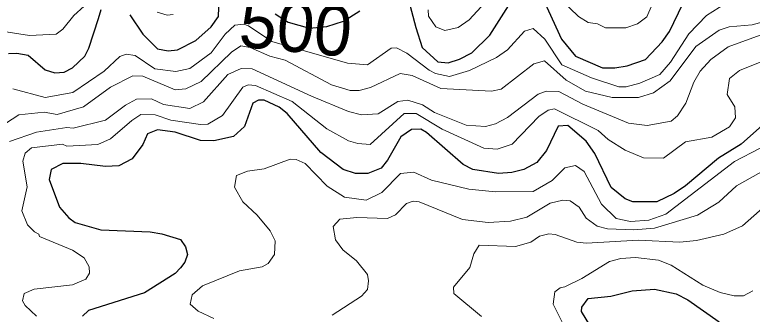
# Model space of a CAD drawing. Extents: x 673.3 to 698.5, y 6984.3 to 7012.3.
# Drawn here: x 692.522 to 693.696, y 7000.36 to 7000.837 of the extents above; entities that cross this region are included whole.
import ezdxf
from ezdxf.enums import TextEntityAlignment as Align

# ---------------------------------------------------------------- set-up
doc = ezdxf.new("R2010")
doc.units = 0
doc.header["$LTSCALE"] = 0.032
doc.layers.add('1', color=7, linetype='Continuous', lineweight=25)
doc.layers.add('2', color=7, linetype='Continuous', lineweight=13)
doc.layers.add('61', color=7, linetype='Continuous')

msp = doc.modelspace()

# ---------------------------------------------------------------- linework, layer by layer
at = {"layer": '1'}
for points in [[(692.7056, 7000.837), (692.7264, 7000.8059), (692.7496, 7000.7824), (692.7664, 7000.7793), (692.7812, 7000.781), (692.8104, 7000.7959), (692.835, 7000.8177), (692.8465, 7000.8342), (692.8482, 7000.877)], [(693.1488, 7000.8611), (693.1603, 7000.8165), (693.1707, 7000.7849), (693.1954, 7000.7622), (693.2122, 7000.7606), (693.2301, 7000.766), (693.2494, 7000.7764), (693.278, 7000.8042), (693.3189, 7000.869)], [(692.586, 7000.7443), (692.6011, 7000.7453), (692.6141, 7000.7523), (692.6337, 7000.7709), (692.6403, 7000.7839), (692.6557, 7000.8308), (692.66, 7000.8452)], [(693.3659, 7000.8561), (693.3925, 7000.7979), (693.4145, 7000.771), (693.4574, 7000.7525), (693.4771, 7000.7525), (693.4966, 7000.7557), (693.5258, 7000.7657), (693.5523, 7000.7937), (693.5641, 7000.8105), (693.5852, 7000.8541)], [(692.9366, 7000.8384), (692.9572, 7000.8249), (692.9913, 7000.8156), (693.0191, 7000.8182), (693.0452, 7000.8266), (693.0716, 7000.8431)], [(692.5122, 7000.7753), (692.5259, 7000.776), (692.5439, 7000.7728), (692.5707, 7000.7491), (692.586, 7000.7443)], [(693.7168, 7000.6651), (693.6783, 7000.631), (693.642, 7000.6087), (693.5895, 7000.5644), (693.5716, 7000.5522), (693.5438, 7000.539), (693.5056, 7000.539), (693.4934, 7000.5438), (693.4712, 7000.5619), (693.4452, 7000.6161), (693.4317, 7000.6353), (693.4024, 7000.6603), (693.3872, 7000.6594), (693.3684, 7000.6207), (693.353, 7000.6018), (693.3321, 7000.5905), (693.3131, 7000.5856), (693.2921, 7000.5839), (693.2514, 7000.5906), (693.236, 7000.5983), (693.1777, 7000.6491), (693.1686, 7000.6546), (693.1537, 7000.6542), (693.1365, 7000.6424), (693.1154, 7000.6053), (693.1052, 7000.5926), (693.0843, 7000.5839), (693.0647, 7000.5839), (693.045, 7000.5905), (693.0091, 7000.6175), (692.9559, 7000.6797), (692.9433, 7000.6897), (692.9194, 7000.7011), (692.9103, 7000.7011), (692.9012, 7000.6961), (692.8881, 7000.659), (692.8703, 7000.643), (692.8392, 7000.6362), (692.818, 7000.6367), (692.7778, 7000.6498), (692.7493, 7000.6537), (692.7334, 7000.6472), (692.7259, 7000.6303), (692.7093, 7000.6073), (692.6877, 7000.5964), (692.6666, 7000.5953), (692.6275, 7000.6002), (692.5989, 7000.6001), (692.5803, 7000.5902), (692.577, 7000.5743), (692.5933, 7000.5302), (692.6085, 7000.5132), (692.6184, 7000.5061), (692.6595, 7000.4942), (692.7376, 7000.4909), (692.7566, 7000.4878), (692.7859, 7000.4788), (692.7942, 7000.4673), (692.797, 7000.4548), (692.793, 7000.4427), (692.7863, 7000.434), (692.7775, 7000.4247), (692.7286, 7000.3938), (692.6397, 7000.3655), (692.6301, 7000.3568)], [(693.4432, 7000.3327), (693.424, 7000.3642), (693.4245, 7000.3713), (693.4345, 7000.385), (693.471, 7000.3887), (693.5045, 7000.3973), (693.5401, 7000.3996), (693.5748, 7000.3923), (693.5931, 7000.383), (693.6432, 7000.3475)]]:
    msp.add_lwpolyline(points, dxfattribs=at)
at = {"layer": '2'}
for points in [[(692.6656, 7000.8809), (692.6166, 7000.836), (692.5988, 7000.8142), (692.588, 7000.8062), (692.5458, 7000.8037), (692.4973, 7000.8111)], [(693.5503, 7000.8859), (693.528, 7000.8339), (693.5134, 7000.8225), (693.4944, 7000.8159), (693.4623, 7000.816), (693.4496, 7000.8225), (693.4347, 7000.8248), (693.4195, 7000.8343), (693.3645, 7000.8874)], [(693.1815, 7000.7485), (693.1918, 7000.7435), (693.2139, 7000.7387), (693.2457, 7000.7481), (693.2889, 7000.7691), (693.3063, 7000.7813), (693.3334, 7000.8108), (693.3471, 7000.815), (693.3658, 7000.7982), (693.393, 7000.7573), (693.44, 7000.7364), (693.4833, 7000.7223), (693.4951, 7000.7223), (693.5168, 7000.7277), (693.5485, 7000.7418), (693.5657, 7000.7616), (693.5948, 7000.8063), (693.6228, 7000.8356), (693.653, 7000.8551), (693.7039, 7000.8732)], [(693.2644, 7000.8496), (693.2453, 7000.8289), (693.2281, 7000.8168), (693.2066, 7000.8118), (693.1922, 7000.8178), (693.1805, 7000.8348), (693.1803, 7000.8449)], [(692.7742, 7000.8374), (692.7647, 7000.8363), (692.7492, 7000.8412)], [(693.727, 7000.8295), (693.6954, 7000.8208), (693.6589, 7000.8175), (693.6429, 7000.8126), (693.6059, 7000.7862), (693.565, 7000.7315), (693.5386, 7000.7128), (693.5149, 7000.705), (693.4729, 7000.705), (693.4306, 7000.7152), (693.3995, 7000.733), (693.3651, 7000.7636), (693.3481, 7000.7588), (693.2963, 7000.7183), (693.2807, 7000.7151), (693.2004, 7000.7195), (693.1546, 7000.74), (693.1357, 7000.7435), (693.0885, 7000.721), (693.0702, 7000.7164), (693.056, 7000.7164), (693.0264, 7000.7251), (692.9526, 7000.7645), (692.928, 7000.771), (692.8971, 7000.7846), (692.8821, 7000.7873), (692.8673, 7000.7773), (692.8188, 7000.7304), (692.7947, 7000.7191), (692.7776, 7000.7175), (692.7259, 7000.7393), (692.7104, 7000.7394), (692.6745, 7000.7216), (692.6319, 7000.69), (692.5901, 7000.6783), (692.5693, 7000.6815), (692.5289, 7000.6774), (692.4979, 7000.658)], [(692.5193, 7000.719), (692.5709, 7000.7052), (692.6145, 7000.713), (692.6646, 7000.747), (692.6895, 7000.7706), (692.6997, 7000.7742), (692.7142, 7000.7719), (692.7453, 7000.7508), (692.7784, 7000.7467), (692.801, 7000.7511), (692.8346, 7000.7764), (692.8571, 7000.8061), (692.8724, 7000.8205), (692.8869, 7000.8217), (692.8944, 7000.8195), (692.9316, 7000.7941), (693.0518, 7000.7597), (693.0835, 7000.7574), (693.1211, 7000.7839), (693.1296, 7000.7841), (693.1461, 7000.776), (693.1815, 7000.7485)], [(692.5142, 7000.635), (692.5569, 7000.6498), (692.6054, 7000.6571), (692.6155, 7000.6563), (692.6667, 7000.6691), (692.6983, 7000.6929), (692.7162, 7000.7027), (692.74, 7000.7028), (692.759, 7000.6938), (692.801, 7000.6874), (692.8225, 7000.6983), (692.8616, 7000.7419), (692.8824, 7000.7515), (692.9003, 7000.7507), (692.9947, 7000.707), (693.0536, 7000.683), (693.074, 7000.6773), (693.1005, 7000.6791), (693.1318, 7000.6987), (693.1478, 7000.701), (693.1709, 7000.6936), (693.1904, 7000.6814), (693.2407, 7000.6608), (693.2716, 7000.6588), (693.2873, 7000.6633), (693.3061, 7000.6735), (693.3549, 7000.7102), (693.3681, 7000.7152), (693.3882, 7000.7148), (693.4263, 7000.6945), (693.4991, 7000.6642), (693.5284, 7000.6604), (693.5669, 7000.6676), (693.5768, 7000.6758), (693.5899, 7000.696), (693.6026, 7000.7295), (693.6131, 7000.747), (693.6296, 7000.7659), (693.6576, 7000.7857), (693.7198, 7000.8086)], [(693.7241, 7000.7677), (693.6753, 7000.7481), (693.6596, 7000.7355), (693.6561, 7000.7101), (693.6679, 7000.69), (693.669, 7000.6729), (693.6598, 7000.6586), (693.6315, 7000.6417), (693.5898, 7000.6344), (693.5544, 7000.6085), (693.5227, 7000.609), (693.4936, 7000.621), (693.4665, 7000.6381), (693.4504, 7000.6524), (693.3812, 7000.6871), (693.3711, 7000.6849), (693.3561, 7000.6748), (693.3137, 7000.6307), (693.2899, 7000.6229), (693.2685, 7000.6242), (693.2023, 7000.6546), (693.1611, 7000.6797), (693.1417, 7000.6795), (693.0881, 7000.6304), (693.068, 7000.6318), (693.0532, 7000.636), (693.0189, 7000.655), (692.9635, 7000.6988), (692.9054, 7000.7245), (692.8938, 7000.7255), (692.8854, 7000.7218), (692.8527, 7000.6765), (692.8297, 7000.6627), (692.8181, 7000.662), (692.7706, 7000.6692), (692.7455, 7000.6774)], [(692.7455, 7000.6774), (692.7231, 7000.6782), (692.7084, 7000.6687), (692.6749, 7000.6391), (692.6545, 7000.6303), (692.605, 7000.6278), (692.5981, 7000.631), (692.5492, 7000.6251), (692.5387, 7000.6163), (692.5354, 7000.6037), (692.542, 7000.5627), (692.5338, 7000.5248), (692.5428, 7000.5025), (692.5536, 7000.4909), (692.5608, 7000.4872), (692.5618, 7000.4836), (692.6143, 7000.462), (692.6328, 7000.4495), (692.641, 7000.4351), (692.6411, 7000.4254), (692.6355, 7000.4156), (692.6143, 7000.4069), (692.5533, 7000.3997), (692.5375, 7000.3927), (692.5346, 7000.3813), (692.5389, 7000.3735), (692.5568, 7000.3566)], [(692.839, 7000.3532), (692.8142, 7000.3646), (692.8017, 7000.3759), (692.8045, 7000.3905), (692.821, 7000.4049), (692.8801, 7000.4288), (692.9159, 7000.4354), (692.9255, 7000.4405), (692.9356, 7000.455), (692.9367, 7000.4765), (692.9287, 7000.4926), (692.9079, 7000.5175), (692.8851, 7000.5388), (692.8718, 7000.5622), (692.8752, 7000.5806), (692.8926, 7000.588), (692.9194, 7000.5913), (692.9606, 7000.607), (692.9703, 7000.6066), (692.9843, 7000.5999), (693.0194, 7000.5641), (693.047, 7000.5463), (693.0815, 7000.5415), (693.1063, 7000.5535), (693.1362, 7000.5839), (693.1572, 7000.5862), (693.1856, 7000.5732), (693.245, 7000.5592), (693.2873, 7000.5546), (693.347, 7000.5553), (693.3772, 7000.5731), (693.3977, 7000.5933), (693.4146, 7000.5968), (693.4282, 7000.5873), (693.4559, 7000.5353), (693.4791, 7000.5123), (693.5023, 7000.5073), (693.5313, 7000.5097), (693.5584, 7000.5191), (693.6677, 7000.6029), (693.7083, 7000.6243)], [(693.6709, 7000.5644), (693.754, 7000.6111)], [(693.0274, 7000.3582), (693.0739, 7000.3885), (693.0834, 7000.3992), (693.0851, 7000.4128), (693.0834, 7000.4231), (693.0661, 7000.4447), (693.0445, 7000.4624), (693.0327, 7000.4785), (693.029, 7000.4996), (693.0396, 7000.5113), (693.0667, 7000.5138), (693.1155, 7000.5122), (693.1284, 7000.518), (693.1456, 7000.5361), (693.156, 7000.5399), (693.1657, 7000.539), (693.2345, 7000.5106), (693.2756, 7000.5057), (693.311, 7000.5081), (693.3371, 7000.5145), (693.3744, 7000.5367), (693.3943, 7000.5414), (693.406, 7000.5405), (693.4206, 7000.5306), (693.4316, 7000.5127), (693.4492, 7000.5), (693.4652, 7000.4959), (693.5071, 7000.4943), (693.5403, 7000.4967), (693.6085, 7000.5177), (693.6427, 7000.5381), (693.6709, 7000.5644)], [(693.2651, 7000.3563), (693.2212, 7000.3928), (693.2204, 7000.403), (693.2462, 7000.4342), (693.2526, 7000.4562), (693.2611, 7000.4697), (693.3189, 7000.4678), (693.3435, 7000.4744), (693.3572, 7000.484), (693.372, 7000.4877), (693.3823, 7000.4868), (693.4165, 7000.4746), (693.4318, 7000.473), (693.5143, 7000.478), (693.5804, 7000.4747), (693.6069, 7000.4771), (693.6508, 7000.4876), (693.6802, 7000.5006), (693.7252, 7000.5406)], [(693.3817, 7000.3957), (693.39, 7000.4019), (693.3976, 7000.4033), (693.4245, 7000.4167), (693.4686, 7000.4437), (693.4866, 7000.4486), (693.51, 7000.4503), (693.5465, 7000.4462), (693.5667, 7000.4379), (693.6172, 7000.4061), (693.6446, 7000.3945), (693.6672, 7000.3892), (693.6819, 7000.3891), (693.6965, 7000.3972)], [(693.394, 7000.3462), (693.3791, 7000.3757), (693.3817, 7000.3957)]]:
    msp.add_lwpolyline(points, dxfattribs=at)

# ---------------------------------------------------------------- texts
at = {"layer": '61'}
msp.add_text('500', height=0.08, rotation=354.528, dxfattribs=at).set_placement((692.9657, 7000.7779), align=Align.CENTER)

doc.saveas('drawing.dxf')
